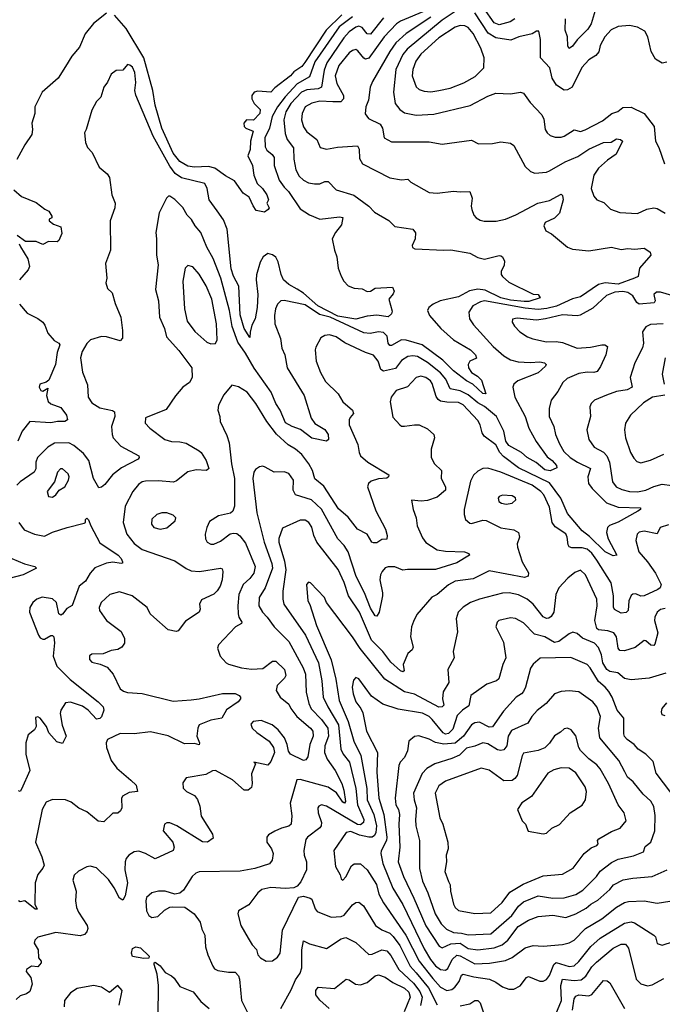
# Model space of a CAD drawing. Extents: x 1678759 to 1859541, y 384609 to 522867.
# Tile 273 of 466: x 1753793 to 1757737, y 491931 to 497969. Entities that reach past the tile are written whole.
import ezdxf

# ---------------------------------------------------------------- set-up
doc = ezdxf.new("R2010")
doc.units = 0

msp = doc.modelspace()

# ---------------------------------------------------------------- linework, layer by layer
at = {"layer": '0CON20XD'}
for points in [[(1756291.3, 498028.7), (1756130.3, 497959.7), (1756105, 497943.2), (1756028.9, 497865), (1755935, 497734), (1755915, 497728), (1755905, 497733.1), (1755868.7, 497778.7), (1755855, 497786.9), (1755835, 497781.5), (1755815, 497765.4), (1755751, 497689), (1755728.5, 497625), (1755738.4, 497578.4), (1755779.2, 497505), (1755779.1, 497485), (1755763.8, 497466.2), (1755714.8, 497464.8), (1755635, 497469.8), (1755585, 497458.1), (1755544.7, 497435), (1755527.3, 497395), (1755522, 497355), (1755535, 497311.4), (1755555, 497282.1), (1755615.5, 497235), (1755636.6, 497186.6), (1755675, 497174.5), (1755742.4, 497187.6), (1755865, 497195.6), (1755875.9, 497175.9), (1755877.3, 497117.3), (1755896, 497086), (1756065, 496998.6), (1756135, 496986.9), (1756175, 496991.2), (1756192.7, 496972.7), (1756305, 496910), (1756355, 496905.8), (1756455, 496917.8), (1756495, 496912.7), (1756555, 496915.8), (1756570.5, 496875), (1756564.3, 496825), (1756568.1, 496805), (1756580.7, 496770.7), (1756595, 496754.3), (1756619.3, 496739.3), (1756643.5, 496733.5), (1756716.6, 496733.4), (1756775, 496746.2), (1756838.2, 496771.8), (1756972, 496845), (1757045, 496860), (1757115, 496898.5), (1757125, 496892), (1757128.5, 496865), (1757105, 496783.8), (1757075, 496751.9), (1757017.5, 496725), (1757010, 496705), (1757020.8, 496675), (1757055.5, 496655.5), (1757153.8, 496575), (1757185, 496561.5), (1757285, 496551.5), (1757425, 496574.3), (1757485, 496559.2), (1757525, 496565.7), (1757565, 496561.4), (1757625, 496567.5), (1757635, 496563.1), (1757662.7, 496542.7), (1757667.1, 496525), (1757597.3, 496445), (1757588.9, 496395), (1757565, 496384.1), (1757465, 496347.4), (1757385.4, 496354.6), (1757344.9, 496345.1), (1757235, 496270), (1757185, 496258.1), (1757086.6, 496213.4), (1757027.8, 496197.8), (1756975, 496192.4), (1756895, 496200.8), (1756645, 496244.3), (1756620.3, 496239.7), (1756574.3, 496215), (1756548.9, 496175), (1756554, 496134), (1756578.5, 496098.5), (1756699.5, 495965), (1756765, 495907.5), (1756805, 495882.7), (1756851.9, 495871.9), (1756925, 495866.5), (1756985, 495871.1), (1757014.5, 495864.5), (1757024, 495855), (1757019.2, 495845), (1756975, 495802.7), (1756849.5, 495755), (1756825.5, 495735), (1756819.6, 495715), (1756831.6, 495655), (1756895.6, 495535.6), (1756918.2, 495465), (1756962.1, 495382.1), (1757028.9, 495288.9), (1757061.2, 495265), (1757087.8, 495235), (1757089.1, 495220.9), (1757047.4, 495202.6), (1757015, 495208.5), (1756963, 495253), (1756907.1, 495285), (1756873.1, 495315), (1756795, 495358.1), (1756776.4, 495385), (1756763.3, 495445), (1756718.2, 495535), (1756645, 495596.6), (1756605, 495620.2), (1756545, 495668.3), (1756495, 495694.1), (1756435, 495705.8), (1756408.3, 495765), (1756375, 495803.4), (1756295, 495866.9), (1756235, 495904.3), (1756205, 495908.4), (1756175, 495903.3), (1756135, 495879.1), (1756099.8, 495830.2), (1756024.7, 495814.7), (1756008.5, 495825), (1755993.8, 495875), (1755965, 495912.5), (1755915, 495928.9), (1755787.3, 495987.3), (1755735, 496025.4), (1755695, 496036.5), (1755665, 496031.9), (1755641.7, 496018.3), (1755609.7, 495960.3), (1755605.6, 495945), (1755611.5, 495875), (1755638.2, 495805), (1755670.3, 495750.3), (1755748.1, 495675), (1755776.4, 495626.4), (1755835, 495573.8), (1755840.8, 495555), (1755820, 495530), (1755815.8, 495515), (1755814.3, 495484.3), (1755868.9, 495365), (1755875.6, 495315), (1755884.3, 495294.3), (1755928.6, 495255), (1756058.5, 495178.5), (1756055.5, 495165), (1756045, 495158.5), (1755995, 495154.2), (1755950.2, 495139.8), (1755933.3, 495125), (1755927.3, 495105), (1755977.5, 494957.5), (1756038.7, 494845), (1756048.2, 494805), (1756045.8, 494784.2), (1756015, 494782), (1755985, 494760), (1755965, 494760), (1755954.5, 494764.5), (1755925, 494813.3), (1755865, 494844.5), (1755809.1, 494919.1), (1755749.9, 494969.9), (1755659.5, 495109.5), (1755605, 495154.4), (1755589.7, 495205), (1755568.1, 495245), (1755525, 495302.3), (1755485, 495335.4), (1755441.2, 495361.2), (1755368.3, 495428.3), (1755309.6, 495505), (1755241.2, 495615), (1755189.5, 495685), (1755135, 495718.2), (1755095, 495728), (1755045, 495668), (1755012, 495605), (1755009.2, 495575), (1755021.2, 495535), (1755022.9, 495505), (1755065, 495420), (1755077.5, 495375), (1755093.4, 495245), (1755111.6, 495155), (1755111.5, 494985), (1755100.6, 494955), (1755087, 494943), (1755013.9, 494926.1), (1754958.7, 494891.3), (1754940.6, 494855), (1754930.9, 494815), (1754932.5, 494785), (1754944.3, 494765), (1754965, 494753.5), (1754985, 494753.8), (1755025, 494771.5), (1755085, 494815.6), (1755105, 494820.6), (1755125, 494817.5), (1755143.6, 494803.6), (1755178.5, 494758.5), (1755238.4, 494615), (1755229.7, 494575), (1755205, 494541.8), (1755165.2, 494504.8), (1755137.3, 494445), (1755130.7, 494375), (1755133.1, 494325), (1755137.3, 494305), (1755156.2, 494275), (1755153.7, 494266.3), (1755116.7, 494245), (1755012, 494135), (1755006, 494115), (1755024.2, 494065), (1755060, 494025), (1755075, 494017.1), (1755155, 493993.8), (1755215, 493986.2), (1755285, 493989.5), (1755345, 494034.4), (1755365, 494035.6), (1755417.9, 493985), (1755426.4, 493946.4), (1755419, 493931), (1755372.8, 493885), (1755367.8, 493855), (1755391.5, 493815), (1755445, 493770.6), (1755456.2, 493745), (1755493.9, 493695), (1755576.9, 493625), (1755592.3, 493605), (1755593.1, 493575), (1755574.1, 493525), (1755561.8, 493448.2), (1755549.3, 493430.7), (1755535, 493425.6), (1755454.8, 493464.8), (1755443.5, 493483.5), (1755434.7, 493525), (1755417.6, 493565), (1755378.1, 493615), (1755341.5, 493645), (1755275, 493671.6), (1755225.3, 493664.7), (1755211.8, 493648.2), (1755219.1, 493625), (1755247.6, 493597.6), (1755324.4, 493545), (1755351.1, 493505), (1755356.9, 493475), (1755335, 493420), (1755315, 493398), (1755230, 493415), (1755240, 493405), (1755214.5, 493345), (1755219.5, 493285), (1755215, 493260), (1755195.8, 493244.2), (1755171.2, 493245), (1755098, 493308), (1754995, 493365.3), (1754977, 493363), (1754935, 493339.4), (1754815, 493320), (1754795, 493290), (1754796.1, 493256.1), (1754815.9, 493235.9), (1754865, 493211.2), (1754885, 493186.2), (1754897.8, 493145), (1754905.6, 493085), (1754976.7, 492975), (1754980, 492950), (1754945, 492925.6), (1754915, 492927.5), (1754757.5, 493025), (1754715, 493044.3), (1754695.8, 493044.2), (1754682, 493035), (1754674.3, 492995), (1754732.5, 492925), (1754741.2, 492895), (1754735, 492873.8), (1754625, 492821.9), (1754565, 492856.5), (1754525, 492870.6), (1754495, 492866.5), (1754461.8, 492845), (1754445.4, 492825), (1754439.5, 492805), (1754438.6, 492755), (1754455.3, 492675), (1754440.4, 492595), (1754425, 492568.8), (1754405, 492582.5), (1754372.8, 492645), (1754336.9, 492696.9), (1754265, 492767.3), (1754225, 492778.9), (1754205, 492773.6), (1754153.3, 492746.7), (1754127.6, 492722.4), (1754118.4, 492691.6), (1754139.7, 492625), (1754134.4, 492565), (1754140.6, 492525), (1754153.1, 492495), (1754206, 492415), (1754210.8, 492395), (1754205.8, 492375), (1754190.5, 492359.5), (1754165, 492351.1), (1754015, 492372.1), (1753905, 492342.5), (1753885.6, 492324.4), (1753881.9, 492305), (1753905.7, 492265), (1753908.8, 492215), (1753923.8, 492195), (1753923.8, 492185), (1753905, 492161.2), (1753865, 492164), (1753834, 492145), (1753832.3, 492132.3), (1753862, 492095)], [(1756832.3, 497975), (1756803.1, 497956.9), (1756735, 497937.4), (1756705, 497951), (1756640.8, 498040.8)], [(1757325, 498025.8), (1757299.2, 497945), (1757279.4, 497910.6), (1757214, 497846), (1757185, 497806.7), (1757165, 497792), (1757156.6, 497806.6), (1757153.9, 497865), (1757141.2, 497905), (1757142.6, 497975)], [(1755835, 497986.8), (1755754.1, 497925), (1755605, 497711.2), (1755571.7, 497618.3), (1755495, 497575.6), (1755422.8, 497497.2), (1755375.2, 497435), (1755343, 497375), (1755326.6, 497305), (1755298, 497245), (1755298.7, 497188.7), (1755309.7, 497169.7), (1755342.9, 497142.9), (1755354.6, 497125), (1755353.8, 497075), (1755385.2, 496985), (1755415, 496942.5), (1755443.4, 496915), (1755515, 496808.5), (1755572.3, 496772.3), (1755635, 496746.9), (1755755, 496760), (1755775.5, 496755.5), (1755768.6, 496711.4), (1755730.8, 496665), (1755711.2, 496625), (1755724.4, 496555), (1755740, 496515), (1755747.8, 496445), (1755765, 496396.2), (1755782.5, 496365), (1755808.1, 496338.1), (1755845, 496323.1), (1755895, 496318.6), (1755925, 496302.5), (1755945, 496304), (1755975, 496322.5), (1756080, 496330), (1756091.2, 496305), (1756085, 496287.5), (1756058.6, 496255), (1756078.3, 496181.7), (1756073.6, 496166.4), (1756055, 496147.5), (1755985, 496156.7), (1755925, 496151.8), (1755855, 496133.7), (1755745, 496151.2), (1755623, 496215), (1755535, 496291.3), (1755495, 496316.8), (1755444.6, 496345), (1755411.8, 496375), (1755397.5, 496407.5), (1755379.1, 496485), (1755363.9, 496513.9), (1755345, 496527.5), (1755315, 496535.4), (1755287.5, 496515), (1755267.8, 496482.2), (1755246.1, 496403.9), (1755244.3, 496375), (1755255.3, 496285), (1755250.3, 496205), (1755238.9, 496135), (1755218, 496095), (1755206.7, 496053.3), (1755205, 496020), (1755169.7, 496075), (1755145, 496160), (1755137.1, 496335), (1755105, 496396.2), (1755091.6, 496441.6), (1755066.7, 496685), (1755043, 496743), (1755005, 496797.5), (1754955.6, 496865), (1754943.8, 496935), (1754928.6, 496965), (1754785, 496999.3), (1754746.9, 497026.9), (1754715, 497070.3), (1754611.4, 497255), (1754506.6, 497506.6), (1754500.5, 497535), (1754506.2, 497585), (1754499.6, 497645), (1754485, 497678), (1754469.7, 497689.7), (1754455, 497693.8), (1754425, 497660), (1754385, 497658.8), (1754353.8, 497635), (1754332.7, 497587.3), (1754310, 497555), (1754290, 497495), (1754265, 497467.5), (1754236, 497415), (1754201.2, 497295), (1754190, 497275), (1754195.8, 497215.8), (1754210, 497185), (1754237.5, 497155), (1754281.2, 497065), (1754330, 497025), (1754345, 497002.5), (1754358, 496895), (1754378, 496845), (1754376, 496815), (1754348, 496735), (1754350.5, 496555), (1754319.2, 496475), (1754326.7, 496385), (1754321.9, 496355), (1754331.5, 496321.5), (1754360, 496295), (1754377.9, 496227.9), (1754414.4, 496145), (1754424.1, 496064.1), (1754423.8, 496016.2), (1754409.2, 496000.8), (1754325, 496025.4), (1754295, 496026.1), (1754226.7, 496005), (1754205, 495982.9), (1754176.7, 495935), (1754166.4, 495895), (1754177.9, 495807.9), (1754209.5, 495730.5), (1754212.9, 495655), (1754235, 495619.1), (1754285, 495588.5), (1754362.8, 495572.8), (1754375.7, 495565), (1754376.5, 495536.5), (1754356.9, 495475), (1754359.6, 495425), (1754367.5, 495405), (1754412.9, 495352.9), (1754524.2, 495295), (1754526.9, 495285), (1754520.8, 495275), (1754418.1, 495221.9), (1754362.4, 495177.6), (1754315, 495118.8), (1754295, 495102.5), (1754278.3, 495098.3), (1754246.4, 495155), (1754217.8, 495265), (1754185, 495309.3), (1754125, 495357.6), (1754095, 495373.4), (1754006.9, 495373.1), (1753965, 495347.8), (1753901.5, 495285), (1753891.5, 495255), (1753891.3, 495215), (1753882.7, 495195), (1753796.5, 495135), (1753774.8, 495115.2)], [(1754325, 498008.9), (1754245, 497945.6), (1754195, 497882.9), (1754159.2, 497800.8), (1754113.5, 497745), (1754075, 497681.4), (1754029.5, 497610.5), (1753930, 497525), (1753886.7, 497435), (1753886.2, 497395), (1753868, 497335), (1753872, 497295), (1753868, 497265), (1753825, 497202.5), (1753775, 497112.5)], [(1756025, 497980.3), (1755945, 497880), (1755925, 497882.7), (1755895, 497921.2), (1755875, 497929.3), (1755855, 497923.9), (1755815, 497894.3), (1755781.6, 497858.4), (1755677.9, 497705), (1755660.6, 497659.4), (1755645.3, 497555), (1755623.6, 497546.4), (1755555, 497538.9), (1755522.9, 497525), (1755457.8, 497455), (1755426.3, 497405), (1755414.4, 497355), (1755422.4, 497272.4), (1755434.5, 497235), (1755473.2, 497183.2), (1755474.6, 497115), (1755488, 497048), (1755509, 497009), (1755534.3, 496984.3), (1755565, 496969.2), (1755601.8, 496961.8), (1755635, 496963.6), (1755665, 496976.4), (1755685, 496977.5), (1755735.8, 496925.8), (1755844.2, 496894.2), (1755935, 496826.2), (1755969.6, 496789.6), (1756057.7, 496737.7), (1756095, 496701.9), (1756205, 496684), (1756222.5, 496662.5), (1756220.6, 496625), (1756201.4, 496585), (1756203.1, 496573.1), (1756217.5, 496565), (1756395, 496555.5), (1756438.3, 496558.3), (1756555, 496537.5), (1756605, 496511.1), (1756645, 496500.9), (1756735, 496524.2), (1756745, 496522), (1756755.8, 496515), (1756767.9, 496487.9), (1756765.4, 496464.6), (1756746.9, 496425), (1756747.6, 496407.6), (1756755.7, 496395), (1756795, 496360), (1756945, 496285.8), (1756975, 496283.3), (1756986.4, 496263.6), (1756918.3, 496241.8), (1756888.2, 496241.8), (1756805, 496249.7), (1756745, 496264.1), (1756650.3, 496310.3), (1756605, 496316.3), (1756554.1, 496305.9), (1756485, 496269.6), (1756374.2, 496245), (1756330, 496225), (1756304.3, 496205), (1756295.8, 496185), (1756308.1, 496155), (1756377.3, 496075), (1756455, 496005.7), (1756560, 495945), (1756590.6, 495915), (1756595.6, 495894.4), (1756555, 495874.2), (1756545.5, 495855), (1756546.9, 495835), (1756565, 495805.4), (1756603.2, 495783.2), (1756627.7, 495757.7), (1756654, 495675), (1756635, 495676.7), (1756573.4, 495733.4), (1756535.2, 495755.2), (1756455, 495816.6), (1756390.5, 495880.5), (1756262.5, 495975), (1756165, 496003.6), (1756135, 496007), (1756075, 495970.7), (1756065, 495970.4), (1756054.7, 495985), (1756048.2, 496028.2), (1756025, 496050.8), (1755995, 496054.1), (1755944.7, 496045.3), (1755905, 496048.9), (1755698.3, 496145), (1755632.4, 496162.4), (1755545, 496220.6), (1755415, 496248.2), (1755394.5, 496245.5), (1755375.4, 496224.6), (1755363.5, 496196.5), (1755356.4, 496155), (1755358.5, 496105), (1755393.3, 496015), (1755401.5, 495955), (1755419.3, 495915), (1755435.3, 495835), (1755538.2, 495665), (1755581.1, 495525), (1755605, 495492.9), (1755665.2, 495455.2), (1755685.5, 495425), (1755688.8, 495395), (1755676.2, 495383.8), (1755585, 495402.5), (1755515.5, 495455.5), (1755465, 495473.7), (1755425, 495496.8), (1755390.6, 495575), (1755364, 495615), (1755336.9, 495685), (1755231.4, 495831.4), (1755179.1, 495925), (1755130.8, 495990.8), (1755097.2, 496087.2), (1755080.8, 496185), (1755028.1, 496385), (1754980.3, 496505), (1754940.4, 496575), (1754904.6, 496665), (1754870, 496705), (1754848, 496745), (1754821.3, 496771.3), (1754795, 496817.5), (1754745, 496866), (1754715, 496886.7), (1754706.4, 496886.4), (1754694, 496875), (1754649.4, 496785), (1754627.8, 496665), (1754633.1, 496625), (1754631.9, 496525), (1754642.2, 496465), (1754626.2, 496315), (1754644.3, 496245), (1754650, 496145), (1754681.3, 496075), (1754694.5, 496025), (1754769.8, 495939.8), (1754850, 495835), (1754850.8, 495775), (1754834.2, 495745), (1754794, 495715), (1754748.3, 495661.7), (1754692.1, 495577.9), (1754565, 495526.7), (1754563.8, 495495), (1754591.2, 495465), (1754683.8, 495395), (1754725, 495381.5), (1754775, 495381.1), (1754815, 495371.8), (1754894.6, 495324.6), (1754907.1, 495315), (1754937.8, 495265), (1754952.7, 495217.3), (1754940, 495205), (1754875, 495209.6), (1754825, 495196.8), (1754755, 495142.2), (1754736, 495134), (1754645, 495142.1), (1754565, 495139.6), (1754545, 495134.5), (1754521.9, 495118.1), (1754486.5, 495075), (1754440, 494985), (1754428.4, 494885), (1754450.4, 494815), (1754495, 494756.5), (1754545, 494720.8), (1754745, 494650), (1754815, 494603.3), (1754845, 494590), (1754895.5, 494584.5), (1755025, 494605.7), (1755035, 494601.2), (1755040, 494585), (1755035.5, 494535), (1755022.7, 494495), (1755005, 494465.6), (1754985, 494446.9), (1754909.1, 494410.9), (1754896, 494385), (1754900, 494355), (1754894, 494335), (1754809.7, 494280.3), (1754765, 494222), (1754753.8, 494216.2), (1754705, 494227.1), (1754615.5, 494305.5), (1754594.3, 494325), (1754575.8, 494365), (1754482.5, 494435), (1754405, 494459.5), (1754345.4, 494444.6), (1754293.6, 494395), (1754281.5, 494365), (1754283.2, 494345), (1754326.5, 494285), (1754415, 494218), (1754435.8, 494175), (1754435.8, 494145), (1754419.8, 494120.2), (1754395, 494107.1), (1754355, 494100), (1754305, 494080), (1754235, 494078.8), (1754222.3, 494067.7), (1754222, 494045), (1754235, 494030), (1754287.3, 494017.3), (1754329.4, 493999.4), (1754366, 493955), (1754410, 493865), (1754430.3, 493850.3), (1754455, 493843.3), (1754545, 493837.1), (1754735, 493790.5), (1754845, 493798.2), (1754895, 493804), (1755037.2, 493837.2), (1755115, 493836.7), (1755140, 493825), (1755147.5, 493815), (1755148, 493805), (1755134, 493785), (1755062.9, 493737.1), (1755033.6, 493686.4), (1754965, 493673.3), (1754895, 493644.4), (1754885.4, 493625), (1754879.4, 493575), (1754896.9, 493535), (1754895, 493521.2), (1754865, 493531.1), (1754805, 493527.8), (1754705, 493577.1), (1754595, 493601.6), (1754495, 493589), (1754408.5, 493591.5), (1754331.9, 493555), (1754324, 493535), (1754325, 493506.7), (1754355, 493425.7), (1754389.3, 493379.3), (1754474.7, 493304.7), (1754506.7, 493275), (1754516.7, 493235), (1754465, 493229.5), (1754423.3, 493206.7), (1754417.3, 493192.7), (1754420, 493135), (1754412.3, 493117.7), (1754395, 493103.8), (1754365, 493103.3), (1754309.7, 493050.3), (1754275, 493054.2), (1754205, 493110.6), (1754155, 493134.5), (1754109.8, 493169.8), (1754075, 493184.4), (1753995, 493186.5), (1753955, 493170), (1753930.3, 493125), (1753888.9, 492925), (1753929.5, 492835), (1753942.9, 492785), (1753935.8, 492765), (1753905, 492726), (1753887.9, 492675), (1753885.6, 492545.6), (1753900, 492515), (1753887.5, 492515), (1753825, 492566.2), (1753795, 492560), (1753785, 492566.2)], [(1755769.7, 498000.3), (1755674.2, 497905.8), (1755542.9, 497707.1), (1755525, 497682.8), (1755475, 497648.9), (1755454.7, 497625), (1755358.1, 497551.9), (1755335, 497525.7), (1755255, 497530.6), (1755232.5, 497525), (1755217.5, 497505), (1755218.1, 497485), (1755232.2, 497455), (1755268.2, 497418.2), (1755266.2, 497395), (1755227, 497353), (1755185, 497356.2), (1755168, 497335), (1755171.2, 497315), (1755181.2, 497305), (1755225.7, 497285.7), (1755208.8, 497225), (1755206.7, 497173.3), (1755192.2, 497135), (1755221.9, 497075), (1755230, 497015), (1755250.8, 496965), (1755282, 496935), (1755310, 496895), (1755320, 496865), (1755310, 496845), (1755323.3, 496815), (1755317.5, 496805), (1755295, 496790), (1755245, 496800), (1755225, 496827.5), (1755200.3, 496880.3), (1755165, 496906), (1755111.8, 496981.8), (1755055, 497011.2), (1754989.8, 497059.8), (1754950.7, 497069.3), (1754865, 497064.7), (1754825, 497072), (1754775, 497099.3), (1754735, 497150.9), (1754664.5, 497305), (1754623.8, 497445), (1754609.5, 497535), (1754554.5, 497735), (1754445.6, 497915), (1754375, 497997.6)], [(1756316.1, 497985), (1756164.3, 497885.7), (1756102.1, 497827.9), (1756063.4, 497775), (1755958.9, 497591.1), (1755942.7, 497555), (1755933.8, 497475), (1755917.9, 497435), (1755912.7, 497392.7), (1755934.4, 497364.4), (1756005, 497329.5), (1756018.5, 497305), (1756030, 497245), (1756075, 497219.4), (1756305, 497219.5), (1756385, 497205.6), (1756565, 497230), (1756607.5, 497207.5), (1756695, 497210.8), (1756745, 497220), (1756805, 497211.4), (1756825, 497198), (1756895, 497070), (1756927.9, 497037.9), (1756955, 497028.1), (1757025, 497034.6), (1757045, 497041.8), (1757141.3, 497098.7), (1757219, 497131), (1757284.8, 497175.2)], [(1756465, 498018.9), (1756385, 497966.4), (1756171, 497789), (1756143.9, 497755), (1756101.4, 497665), (1756086.7, 497525), (1756097.7, 497455), (1756125, 497418.9), (1756155, 497397.9), (1756225, 497384.1), (1756335, 497390.9), (1756556.6, 497443.4), (1756665, 497500.5), (1756715, 497519.4), (1756805, 497514.3), (1756865.8, 497525.8), (1756885, 497518.8), (1756925, 497461.2), (1756997.5, 497385), (1757008.7, 497358.7), (1757018.1, 497295), (1757029.2, 497275), (1757048.9, 497258.9), (1757079.3, 497249.3), (1757115, 497248.9), (1757135, 497255.5), (1757195, 497294.4), (1757235, 497284.5), (1757264, 497294), (1757370.2, 497349.8), (1757426.5, 497393.5), (1757463, 497407), (1757495, 497430), (1757545, 497432.1), (1757624.4, 497395), (1757686.2, 497315), (1757695.4, 497225.4), (1757715, 497186), (1757749.6, 497085)], [(1757765, 497708.6), (1757735, 497703.5), (1757695, 497726.7), (1757667.7, 497775), (1757647.5, 497865), (1757628.3, 497898.3), (1757585, 497923.1), (1757535.9, 497934.1), (1757465, 497928.6), (1757423.3, 497906.7), (1757383.5, 497865), (1757355, 497811.2), (1757347.2, 497772.8), (1757329.5, 497750.5), (1757285, 497723.1), (1757243, 497677), (1757183.7, 497556.3), (1757155, 497538.8), (1757135, 497536.4), (1757087.1, 497567.1), (1757061.2, 497611.2), (1757045.6, 497675), (1756988.6, 497735), (1756988.9, 497848.9), (1756978.6, 497898.6), (1756965, 497900), (1756937.1, 497882.9), (1756856, 497865), (1756806.5, 497843.5), (1756715, 497857.6), (1756667.2, 497887.2), (1756585, 498011.1)], [(1756315, 497527.3), (1756365, 497534.6), (1756435, 497550), (1756518.7, 497581.3), (1756588.5, 497621.5), (1756641.1, 497675), (1756643.1, 497735), (1756622.2, 497795), (1756576.8, 497885), (1756545, 497921.1), (1756525, 497932.8), (1756495, 497933.7), (1756465, 497923.2), (1756365, 497858.6), (1756255, 497757.6), (1756224.2, 497715), (1756206.3, 497665), (1756202.1, 497625), (1756225, 497557.1), (1756245, 497541.5), (1756275, 497530.5), (1756315, 497527.3)], [(1757284.8, 497175.2), (1757375, 497215.4), (1757422.5, 497217.5), (1757455, 497239.2), (1757480, 497235), (1757492.5, 497225), (1757453.1, 497145), (1757401.1, 497108.9), (1757345, 497057.9), (1757315.4, 497015), (1757299.5, 496935), (1757316.6, 496886.6), (1757333.8, 496865), (1757378, 496848), (1757417.9, 496807.9), (1757475, 496787.5), (1757585, 496781.1), (1757642, 496808), (1757685.5, 496815.5), (1757705, 496811.9), (1757755, 496783.2)], [(1753756.7, 496925), (1753804.4, 496884.4), (1753895, 496848.8), (1753946.4, 496806.4), (1753972.5, 496795), (1753990, 496765), (1753990, 496755), (1753973, 496747), (1753973.3, 496735), (1754000, 496715), (1754045, 496700), (1754051.7, 496658.3), (1754032.5, 496615), (1754023, 496607), (1753970.7, 496609.3), (1753935, 496590), (1753895, 496610), (1753828.3, 496608.3), (1753777.5, 496645)], [(1753790, 496595), (1753797, 496577), (1753843.6, 496503.6), (1753853.3, 496455), (1753844.1, 496435.9), (1753791.2, 496375)], [(1754965, 495981.8), (1754995, 495984.2), (1755005.4, 496005), (1755001, 496105), (1754972, 496255), (1754938.2, 496338.2), (1754895, 496409.4), (1754855, 496452.9), (1754825, 496462.9), (1754808.1, 496445), (1754794.7, 496365), (1754805.3, 496195.3), (1754820.2, 496120.2), (1754867.1, 496057.1), (1754941.9, 495991.9), (1754965, 495981.8)], [(1757795, 496278.4), (1757725, 496298.6), (1757701.4, 496298.6), (1757683.5, 496285), (1757692.1, 496245), (1757686.5, 496233.5), (1757595, 496225.4), (1757580.4, 496235), (1757556.2, 496275), (1757525, 496297.2), (1757495, 496302.6), (1757445, 496297.6), (1757395, 496278), (1757309.9, 496200.1), (1757232.7, 496157.3), (1757215, 496152.7), (1757125, 496160), (1757019.2, 496135), (1756965, 496126.9), (1756845, 496139.4), (1756818, 496132), (1756815.8, 496115), (1756829.7, 496089.7), (1756862, 496055), (1756908.8, 496025), (1756941.4, 496011.4), (1757025, 495993.8), (1757085.3, 495995.3), (1757125, 495989.1), (1757215, 495953.9), (1757295, 495960.4), (1757365.4, 495975.4), (1757384.5, 495974.5), (1757400.8, 495965), (1757389.6, 495915), (1757358.1, 495841.9), (1757337.2, 495812.8), (1757315.3, 495804.7), (1757275, 495807.2), (1757225, 495798.9), (1757151.9, 495768.1), (1757126.2, 495743.8), (1757095, 495689.2), (1757053.7, 495636.3), (1757042.2, 495585), (1757041.5, 495535), (1757071.5, 495475), (1757080.5, 495425), (1757105, 495368), (1757131.2, 495321.2), (1757171.8, 495285), (1757216, 495256), (1757295, 495217.1), (1757280.4, 495165), (1757284.1, 495125), (1757305.3, 495095), (1757395, 495006.5), (1757465, 494980.2), (1757603.3, 494975), (1757602, 494965), (1757586, 494955), (1757465, 494886.9), (1757412.5, 494867.5), (1757400, 494855), (1757394.5, 494825), (1757404.7, 494784.7), (1757456.7, 494685), (1757435, 494682.2), (1757385, 494706.5), (1757290, 494800), (1757245, 494833.8), (1757155, 494941.8), (1757114.1, 495035), (1757045, 495129), (1756855, 495220), (1756761, 495291), (1756740.2, 495315), (1756715, 495361.8), (1756643.2, 495415), (1756630.7, 495435), (1756619.3, 495485), (1756605, 495511.1), (1756515, 495607.1), (1756485, 495620.7), (1756415, 495623.8), (1756375, 495630.8), (1756360.2, 495640.2), (1756348.1, 495658.1), (1756325, 495737.8), (1756313.1, 495755), (1756285, 495775.8), (1756255, 495783.2), (1756225.8, 495775), (1756173.1, 495716.9), (1756104, 495695), (1756072.5, 495655), (1756066.7, 495625), (1756082.6, 495532.6), (1756125, 495484.3), (1756136.6, 495476.6), (1756154.4, 495475.6), (1756215, 495485.7), (1756245, 495484.2), (1756295, 495460), (1756334.3, 495425), (1756337.8, 495405), (1756318.9, 495335), (1756317.1, 495285), (1756337.5, 495245), (1756381.9, 495205), (1756379.5, 495155), (1756405.5, 495105), (1756405, 495084.2), (1756355, 495040.5), (1756295, 495021.4), (1756256.1, 495016.1), (1756198.3, 495021.7), (1756208, 494965), (1756225.8, 494915), (1756232.2, 494865), (1756265, 494790.8), (1756285, 494762.5), (1756355, 494718.2), (1756405, 494709.4), (1756522.5, 494705), (1756550, 494695), (1756553.8, 494685), (1756475, 494638), (1756345, 494598.2), (1756173.2, 494596.8), (1756143.7, 494593.7), (1756095, 494613.3), (1756055, 494614.5), (1756035, 494607.1), (1756017.5, 494585), (1756006.4, 494565), (1756004, 494534), (1756020, 494455), (1756018.7, 494435), (1755998.2, 494335), (1755985, 494311.2), (1755975, 494312.5), (1755945, 494360.5), (1755908, 494455), (1755856.9, 494555), (1755808.3, 494705), (1755784.1, 494745), (1755745.4, 494785), (1755645, 494967.3), (1755584.3, 495024.3), (1755486.2, 495056.2), (1755470.4, 495085), (1755473.3, 495145), (1755445, 495185.7), (1755415, 495196.7), (1755355, 495194.4), (1755300, 495225), (1755285, 495230.8), (1755265, 495228), (1755240, 495210), (1755229.2, 495195), (1755223.8, 495155), (1755248.4, 494945), (1755294, 494765), (1755340.9, 494635), (1755344.7, 494605), (1755300, 494485), (1755261.8, 494425), (1755260.4, 494375), (1755282.1, 494335), (1755311.8, 494305), (1755355.2, 494245.2), (1755444, 494155), (1755532.8, 493995), (1755547.1, 493955), (1755550.8, 493845), (1755567.9, 493775), (1755582.2, 493742.2), (1755645, 493676.5), (1755684.3, 493624.3), (1755688.9, 493575), (1755665.7, 493515), (1755663.7, 493475), (1755680.8, 493435), (1755729.7, 493365), (1755769.5, 493285), (1755782.4, 493245), (1755791.8, 493175), (1755785.4, 493164.6), (1755775, 493171.2), (1755737, 493227), (1755685, 493262.1), (1755515, 493308.9), (1755492.9, 493307.1), (1755453.2, 493165), (1755464, 493086), (1755457.9, 493035), (1755445, 493022.3), (1755399.3, 493010.7), (1755358, 492992), (1755319.7, 492970.3), (1755309.2, 492955), (1755308.6, 492925), (1755338.9, 492885), (1755348.9, 492855), (1755343.3, 492815), (1755325, 492791.8), (1755235, 492764.6), (1755145, 492746.8), (1754895, 492742.5), (1754874.4, 492735), (1754850.5, 492715), (1754798.3, 492631.7), (1754775, 492611.4), (1754745, 492605.7), (1754685, 492624.4), (1754645, 492624.4), (1754604.6, 492615.4), (1754570.5, 492585), (1754566.4, 492565), (1754571.6, 492505), (1754585.3, 492475.3), (1754603.3, 492463.3), (1754640.4, 492469.6), (1754681.1, 492508.9), (1754713.6, 492526.4), (1754731.3, 492528.7), (1754805.7, 492525.7), (1754864, 492485), (1754900, 492435), (1754911.2, 492391.2), (1754930, 492355), (1754933.4, 492283.4), (1754947.1, 492235), (1754978, 492165), (1754988.8, 492148.8), (1755008.3, 492138.3), (1755075, 492126.9), (1755115, 492127.8), (1755135.3, 492105.3), (1755141.8, 492085), (1755153.5, 491955), (1755189.2, 491885)], [(1753791.4, 496225), (1753839.6, 496169.6), (1753905, 496137.1), (1753934.2, 496115), (1753948.1, 496095), (1753965, 496046.2), (1754005, 496002), (1754033.3, 495985), (1754038.8, 495975), (1754022.4, 495927.6), (1754012.2, 495855), (1753971.2, 495758.8), (1753955, 495746.7), (1753916.7, 495735), (1753912, 495715), (1753922.5, 495695), (1753935, 495691.2), (1753965, 495710), (1753958.1, 495665), (1753968.3, 495628.3), (1753985, 495612.9), (1754045, 495590.8), (1754079.2, 495545), (1754086.2, 495515), (1754070, 495505), (1754025, 495505.7), (1753985, 495496.1), (1753855, 495505.9), (1753808.9, 495445), (1753782, 495385)], [(1757741.2, 496105), (1757665, 496100), (1757634.7, 496085.3), (1757614.5, 496055), (1757620.9, 495985), (1757615, 495956.7), (1757567.1, 495865), (1757539.6, 495775), (1757551.4, 495715), (1757521.2, 495698.8), (1757455, 495689.2), (1757394.2, 495665.7), (1757321.2, 495635), (1757299.2, 495615), (1757291.9, 495595), (1757295.6, 495535), (1757273.3, 495455), (1757284.6, 495395), (1757317.9, 495347.9), (1757375, 495317.1), (1757395.4, 495295), (1757413.3, 495255), (1757430.5, 495135), (1757452.9, 495105), (1757487.9, 495087.9), (1757535, 495076.7), (1757585, 495074.6), (1757635, 495083.3), (1757685, 495106.8), (1757735, 495120), (1757795, 495112.7)], [(1757754.6, 495895), (1757735.3, 495795), (1757747.5, 495735)], [(1757752.6, 495667.4), (1757675.8, 495655), (1757621, 495619), (1757542.2, 495545), (1757511.5, 495495), (1757503.8, 495455), (1757510.9, 495405), (1757542.1, 495315), (1757560.9, 495280.9), (1757579.2, 495259.2), (1757605, 495250.9), (1757665, 495268.5), (1757745, 495303.8)], [(1753995, 495041.4), (1754015.6, 495055), (1754035.8, 495084.2), (1754070.8, 495105), (1754093.3, 495145), (1754095.5, 495165), (1754089.4, 495185), (1754055, 495215.7), (1754043.8, 495215), (1754025, 495194.2), (1754007.1, 495135), (1753960.8, 495075), (1753968.8, 495045), (1753995, 495041.4)], [(1757775, 494872.2), (1757722.5, 494855), (1757705, 494815.7), (1757625, 494832.3), (1757595, 494826.5), (1757583.1, 494815), (1757573.5, 494775), (1757592.8, 494705), (1757645.2, 494645.2), (1757694.5, 494575), (1757730.5, 494505), (1757724, 494486), (1757709.4, 494475), (1757625, 494435.6), (1757604.3, 494434.3), (1757575, 494448.1), (1757555, 494445.5), (1757545, 494437.5), (1757531.2, 494405), (1757527.8, 494345), (1757515, 494332.7), (1757485, 494328.9), (1757442.5, 494352.5), (1757436.5, 494366.5), (1757437.8, 494435), (1757422.2, 494515), (1757335.7, 494655), (1757305, 494697.6), (1757275, 494722.5), (1757245, 494729.7), (1757180.5, 494730.5), (1757165, 494736.5), (1757158, 494748), (1757153.2, 494795), (1757145.2, 494815.2), (1757080, 494860), (1757060.9, 494885), (1757045, 494980), (1757008.6, 495055), (1756991.3, 495075), (1756937.5, 495115), (1756745, 495194.7), (1756665, 495219.5), (1756635, 495217.1), (1756605, 495201.4), (1756577.8, 495175), (1756560.2, 495139.8), (1756521.1, 494965), (1756520, 494935), (1756528.8, 494905), (1756555, 494882), (1756565, 494880), (1756635, 494900), (1756655, 494898.5), (1756745, 494852.5), (1756825, 494840), (1756853.8, 494825), (1756860.8, 494795), (1756846, 494755), (1756847.5, 494735), (1756877.1, 494645), (1756915, 494576.7), (1756914.2, 494555.8), (1756891.4, 494548.6), (1756675, 494589.2), (1756575, 494539.6), (1756465, 494526.1), (1756425, 494503.8), (1756355, 494444.4), (1756321.3, 494428.7), (1756229.5, 494320.5), (1756209.5, 494279.5), (1756197.8, 494245), (1756191.5, 494185), (1756208.5, 494121.5), (1756200.8, 494105), (1756175, 494082.5), (1756146.4, 494015), (1756152.5, 493975), (1756145, 493970), (1756130.8, 493975), (1756070, 494030), (1756022.4, 494095), (1755951, 494165), (1755878.9, 494335), (1755810.2, 494435), (1755785, 494518.1), (1755746.8, 494596.8), (1755616.1, 494765), (1755598.2, 494805), (1755585, 494857.5), (1755567.1, 494885), (1755545, 494900.4), (1755515, 494900.9), (1755405, 494850), (1755382.3, 494787.7), (1755382.8, 494765), (1755417.7, 494647.7), (1755425.7, 494595), (1755408.2, 494465), (1755407.7, 494415), (1755414.6, 494385), (1755546.2, 494195), (1755626.6, 494025), (1755646.6, 493915), (1755656.2, 493815), (1755683.3, 493755), (1755750.3, 493645), (1755763.2, 493495), (1755777.2, 493465), (1755817.4, 493415), (1755855.8, 493255), (1755866.4, 493155), (1755904, 493065), (1755903.3, 493045), (1755885, 493030.8), (1755865, 493033.1), (1755675, 493146.2), (1755645, 493154.4), (1755629.2, 493145), (1755623.1, 493135), (1755624.5, 493105.5), (1755645.3, 493045.3), (1755643.1, 493025), (1755635, 493012.9), (1755558.5, 492955), (1755549.2, 492940.8), (1755536.5, 492875), (1755539.6, 492845), (1755553.8, 492805), (1755553.6, 492755), (1755517.3, 492682.7), (1755495, 492656), (1755474.3, 492645.7), (1755425, 492640.5), (1755335, 492647.5), (1755278.8, 492635), (1755254.2, 492615), (1755198.6, 492541.4), (1755136, 492505), (1755132.5, 492485), (1755149.5, 492415), (1755195, 492335.7), (1755219.4, 492295), (1755246, 492266), (1755255, 492233.8), (1755270, 492215), (1755305, 492195.7), (1755345, 492198), (1755375, 492220), (1755391.5, 492245), (1755405.4, 492385), (1755503.1, 492586.9), (1755535, 492594.2), (1755575, 492582), (1755586, 492575), (1755605.4, 492515.4), (1755619.1, 492499.1), (1755705, 492466.1), (1755765, 492470), (1755785, 492477.2), (1755835, 492540), (1755855, 492554.6), (1755875, 492556.5), (1755903.8, 492533.8), (1755975.5, 492415), (1756015, 492387.1), (1756065, 492366.4), (1756085.7, 492345.7), (1756125, 492290.7), (1756189.3, 492165), (1756225, 492122.9)], [(1756777.8, 494997.8), (1756815, 495003.6), (1756837.5, 495025), (1756835, 495036), (1756815, 495049.4), (1756755, 495054.3), (1756735, 495045.6), (1756728.9, 495035), (1756733.1, 495015), (1756750, 495005), (1756777.8, 494997.8)], [(1754655, 494845.4), (1754695, 494853.8), (1754747.5, 494895), (1754750.8, 494915), (1754735, 494931.4), (1754695.6, 494944.4), (1754664.5, 494945.5), (1754634.6, 494935.4), (1754603, 494907), (1754601.5, 494875), (1754615.4, 494855.4), (1754655, 494845.4)], [(1753788.1, 494885), (1753819.7, 494839.7), (1753883.3, 494815), (1753945, 494801.6), (1753995, 494825.4), (1754085, 494855.7), (1754189.2, 494880.8), (1754196.7, 494885), (1754197.5, 494905), (1754205, 494912.5), (1754215, 494902.5), (1754228.6, 494865), (1754285, 494760.6), (1754396.4, 494685), (1754415.6, 494665), (1754424, 494645), (1754423.3, 494636.7), (1754415.6, 494634.4), (1754365, 494641.8), (1754325, 494636.7), (1754255, 494606.7), (1754225, 494575.8), (1754196.9, 494525), (1754158.1, 494495), (1754114, 494376), (1754082.1, 494357.9), (1754055, 494323.8), (1754045, 494317.5), (1754033.3, 494325), (1754018.6, 494395), (1753995, 494418.1), (1753931.7, 494428.3), (1753898.8, 494415), (1753874.5, 494395.5), (1753856, 494365), (1753854, 494335), (1753908.8, 494195), (1753918.3, 494178.3), (1753935, 494170), (1753945, 494170), (1753985, 494193.3), (1753995, 494193.3), (1754003.3, 494185), (1754006.9, 494146.9), (1753999.1, 494065), (1754021.5, 494005), (1754103.6, 493923.6), (1754275, 493786.2), (1754304.4, 493755), (1754309.4, 493735), (1754295, 493694.3), (1754285, 493684.4), (1754265, 493680), (1754213.1, 493735), (1754179.3, 493759.3), (1754105, 493784.7), (1754075, 493778.8), (1754044.8, 493735.2), (1754041.2, 493715), (1754052.9, 493642.9), (1754077.5, 493575), (1754055, 493530), (1754021.5, 493541.5)], [(1753744, 494664), (1753821.9, 494631.9), (1753886.7, 494615), (1753896.7, 494605), (1753814.7, 494565.3), (1753633.1, 494516.9)], [(1757755, 494358), (1757725, 494351.5), (1757704.8, 494335.2), (1757690.7, 494305), (1757689.6, 494285), (1757709.3, 494209.3), (1757691.2, 494138.8), (1757685, 494131.4), (1757665.8, 494134.2), (1757635, 494160.8), (1757625, 494161.4), (1757570.2, 494119.8), (1757505, 494099), (1757475, 494101.5), (1757464.7, 494115), (1757454.7, 494184.7), (1757438.3, 494208.2), (1757402, 494222), (1757345, 494228.2), (1757335, 494235.6), (1757323.4, 494285), (1757337.6, 494375), (1757334, 494415), (1757265, 494564.2), (1757235, 494592.5), (1757200.6, 494579.4), (1757155.8, 494545), (1757101.5, 494485), (1757083.8, 494445), (1757070, 494335), (1757055, 494309.4), (1757040.9, 494299.1), (1757025, 494297.5), (1757005, 494306.5), (1756945, 494385.4), (1756906.7, 494415), (1756855, 494441.6), (1756796.2, 494453.8), (1756755, 494452.3), (1756615, 494414.6), (1756559.2, 494395), (1756513.4, 494366.6), (1756484.5, 494335), (1756471.5, 494295), (1756478.9, 494215), (1756452.5, 494095), (1756460, 494055), (1756420.6, 493985), (1756427.1, 493905), (1756391.9, 493848.1), (1756388.4, 493805), (1756395.4, 493765), (1756385.3, 493754.7), (1756365, 493752.6), (1756215, 493832.5), (1756155, 493847.1), (1756034.1, 493924.1), (1755882.3, 494112.3), (1755836.2, 494185), (1755676, 494395), (1755663.3, 494425), (1755577.5, 494515), (1755565, 494520), (1755553.8, 494505), (1755560.8, 494405), (1755573.2, 494383.2), (1755613.7, 494255), (1755703.6, 494043.6), (1755734, 493925), (1755752.6, 493795), (1755809.6, 493665), (1755843.9, 493543.9), (1755887.4, 493457.4), (1755922.8, 493255), (1755924.5, 493185), (1755965.2, 493095), (1755982.4, 493025), (1755979.2, 492985), (1755970, 492965), (1755955, 492955.2), (1755935, 492954.8), (1755878.3, 492968.3), (1755825, 492990), (1755796.3, 492983.7), (1755720.9, 492875), (1755730.8, 492775), (1755760, 492725), (1755765, 492700), (1755775, 492692.5), (1755795, 492712.5), (1755829.2, 492780.8), (1755845, 492792.5), (1755885, 492791.8), (1755926, 492755), (1755981.9, 492665), (1755997, 492607), (1756025, 492552.5), (1756162.9, 492355), (1756244.9, 492194.9), (1756329.1, 492089.1), (1756375, 492035.3), (1756415, 492016.4), (1756445, 492021.8), (1756464.1, 492035.9), (1756489.3, 492070.7), (1756505, 492108.5), (1756515, 492116.4), (1756579.4, 492099.4), (1756675.6, 492085.6), (1756715, 492066.9), (1756755, 492037.8), (1756795, 492024.4), (1756825, 492024.4), (1756865, 492044.4), (1756903.6, 492095), (1756915, 492101.8), (1756985, 492071.9), (1757005, 492073.3), (1757025, 492083.5), (1757045, 492106.9), (1757070.8, 492175), (1757085, 492186.8), (1757165, 492162), (1757195, 492166.9), (1757225, 492192.3), (1757298.9, 492285), (1757354.5, 492335.5), (1757505, 492428.1), (1757545, 492435.9), (1757565, 492431.2), (1757684.7, 492354.7), (1757694, 492344), (1757704.6, 492304.6), (1757735, 492293.5), (1757805, 492315.4)], [(1757758.5, 493961.5), (1757655, 493930), (1757545, 493921.2), (1757505, 493929.2), (1757463.5, 493963.5), (1757415, 493972.1), (1757395.2, 493985), (1757370.6, 494025), (1757362.6, 494075), (1757345, 494120), (1757319.4, 494145), (1757295, 494155.2), (1757247.2, 494177.2), (1757215, 494205.6), (1757187.9, 494212.1), (1757165, 494203.3), (1757101.2, 494155), (1757075, 494149.5), (1757015, 494183.7), (1756951.3, 494201.3), (1756885, 494269.5), (1756835, 494297.3), (1756805, 494301.1), (1756733.3, 494285), (1756722.5, 494275), (1756714.3, 494245), (1756762, 494152), (1756776.9, 494055), (1756758.5, 494015), (1756733.3, 493926.7), (1756720, 493915), (1756660, 493895), (1756560.9, 493825), (1756549, 493761), (1756510.4, 493735), (1756478.3, 493701.7), (1756451.4, 493618.6), (1756425, 493592.2), (1756405, 493588.3), (1756391.2, 493595), (1756325, 493676.8), (1756305, 493696.3), (1756265, 493715.7), (1756115, 493740.7), (1756021.3, 493771.3), (1755951.3, 493821.3), (1755875, 493926.9), (1755855, 493935.7), (1755841.7, 493918.3), (1755834, 493876), (1755838.8, 493835), (1755856.7, 493785), (1755886.9, 493745), (1755898.8, 493718.8), (1755920.4, 493605), (1755987.8, 493475), (1755985.6, 493355), (1755996.9, 493195), (1756027.5, 493095), (1756045.1, 492955), (1756043.4, 492935), (1756011.8, 492871.8), (1756009.6, 492855), (1756021.7, 492795), (1756082.1, 492642.1), (1756143.8, 492543.8), (1756275, 492271.8), (1756313.2, 492205), (1756345, 492167), (1756375, 492144.3), (1756405, 492140.8)], [(1757828.1, 493178.1), (1757698.5, 493348.5), (1757680.3, 493420.3), (1757636.2, 493465), (1757587.5, 493495), (1757564.4, 493525), (1757520, 493555), (1757505, 493574), (1757499.7, 493589.7), (1757500, 493685), (1757459.7, 493735), (1757428, 493815), (1757408.5, 493848.5), (1757386.5, 493876.5), (1757345, 493911.1), (1757294.8, 493994.8), (1757275, 494014.1), (1757175, 494058.6), (1756986.7, 494053.3), (1756943.1, 494016.9), (1756926.9, 493993.1), (1756897.1, 493875), (1756885, 493850), (1756871.9, 493835), (1756838.9, 493815), (1756761.4, 493728.6), (1756695, 493632.7), (1756675, 493630.3), (1756615, 493660.6), (1756585, 493657.9), (1756565, 493644.6), (1756516.2, 493575), (1756465, 493532.8), (1756395, 493525.5), (1756345, 493537), (1756305, 493557.7), (1756242.4, 493577.6), (1756215, 493572.5), (1756182, 493545), (1756171.9, 493485), (1756154.4, 493445), (1756127.8, 493415), (1756119.6, 493395), (1756097.3, 493195), (1756101.4, 493155), (1756116.6, 493125), (1756122.9, 493095), (1756119.8, 493035), (1756126.2, 492895), (1756115.8, 492805), (1756148.5, 492715), (1756212.5, 492582.5), (1756285, 492411.5), (1756367.4, 492287.4), (1756385, 492277.7), (1756438.6, 492301.4), (1756495, 492306.5), (1756545, 492273.8), (1756605, 492264.3)], [(1756545, 492356.4), (1756685, 492362.7), (1756813.9, 492475), (1756855, 492533.3), (1756885, 492559.2), (1756975, 492595.3), (1757065, 492581.9), (1757135, 492584.1), (1757205, 492604.1), (1757248.3, 492631.7), (1757331.8, 492715), (1757355, 492747.9), (1757425, 492800.4), (1757465, 492820), (1757558.9, 492841.1), (1757621.5, 492865), (1757632.2, 492897.8), (1757665.4, 492925), (1757690, 492995), (1757691.7, 493088.3), (1757683.5, 493143.5), (1757666.5, 493176.5), (1757619.8, 493219.8), (1757558.2, 493295), (1757522.9, 493322.9), (1757506.1, 493356.1), (1757469.6, 493425), (1757352.5, 493565), (1757345.3, 493625), (1757358.2, 493695), (1757335, 493755.6), (1757310, 493785), (1757225, 493846.7), (1757164.3, 493854.3), (1757115, 493850), (1757074.1, 493835.9), (1757023.3, 493775), (1756968.1, 493731.9), (1756935.6, 493695), (1756911.4, 493655), (1756810.7, 493609.3), (1756790.4, 493575), (1756782.7, 493515), (1756765, 493490.5), (1756745, 493486.5), (1756725, 493490.5), (1756665, 493527.8), (1756635, 493534.1), (1756585, 493512.9), (1756535, 493501.1), (1756491.1, 493458.9), (1756445, 493437.5), (1756340.8, 493405), (1756292.4, 493377.6), (1756263, 493347), (1756210.5, 493225), (1756212.9, 493185), (1756228, 493135), (1756221.2, 493065), (1756224.3, 493024.3), (1756246.7, 492935), (1756246.6, 492763.4), (1756265.3, 492685), (1756297.1, 492615), (1756343.5, 492485), (1756378.4, 492425), (1756411.2, 492391.2), (1756455, 492371.5), (1756505, 492367.3), (1756545, 492356.4)], [(1757755, 493700.9), (1757735.6, 493705.6), (1757731.5, 493725), (1757736.5, 493745), (1757765, 493778.8)], [(1754021.5, 493541.5), (1753972, 493595), (1753957.1, 493635), (1753918.8, 493685), (1753905, 493693.8), (1753890, 493690), (1753893.8, 493635), (1753883.3, 493615), (1753845, 493584), (1753829.6, 493535), (1753829.7, 493465), (1753855.6, 493365), (1753805, 493250), (1753795, 493236.7), (1753785, 493240)], [(1756585, 492486.9), (1756685, 492491.8), (1756754.6, 492555), (1756800.7, 492619.3), (1756881.9, 492668.1), (1757005, 492717.8), (1757125, 492728.2), (1757190, 492765), (1757256.5, 492855), (1757299.1, 492890.9), (1757334, 492905), (1757342, 492915), (1757338.8, 492935), (1757346.2, 492945), (1757425, 492990), (1757478.6, 493011.4), (1757514.2, 493055), (1757502.2, 493105), (1757465.6, 493155), (1757405.6, 493285.6), (1757354.7, 493374.7), (1757335, 493400), (1757285, 493437.1), (1757235, 493486.7), (1757224.6, 493505), (1757205, 493576.7), (1757176.7, 493615), (1757155, 493624.2), (1757135, 493621.1), (1757111.2, 493598.8), (1757075, 493578.1), (1757045, 493531.9), (1757015, 493504.5), (1756975, 493488.2), (1756885, 493470.5), (1756875.5, 493455), (1756845.4, 493335), (1756832.2, 493315), (1756815, 493303.8), (1756765, 493302.3), (1756675, 493366.6), (1756625, 493378.9), (1756405, 493299.2), (1756365, 493270), (1756343.3, 493225), (1756370.9, 493075), (1756388.9, 493035), (1756420.8, 492925), (1756422.5, 492885), (1756410, 492845), (1756411.8, 492805), (1756402.7, 492745), (1756424.5, 492684.5), (1756434.4, 492664.4), (1756436.7, 492625), (1756454.5, 492545), (1756465, 492524.2), (1756485, 492505.6), (1756585, 492486.9)], [(1757005, 492976), (1757025, 492980), (1757059.3, 493010.7), (1757105.6, 493034.4), (1757171.2, 493105), (1757245, 493152), (1757264.2, 493185), (1757270.8, 493235), (1757263.1, 493265), (1757205, 493350.6), (1757165, 493379.5), (1757115, 493381.8), (1757071.1, 493368.9), (1757035, 493348.5), (1756934.5, 493205.5), (1756874.6, 493165.4), (1756848.8, 493125), (1756876.1, 493056.1), (1756896.2, 493035), (1756912.9, 492992.9), (1757005, 492976)], [(1756605, 492264.3), (1756705, 492276.7), (1756753.7, 492296.3), (1756789.3, 492325), (1756852.1, 492407.9), (1756915, 492446.2), (1756975, 492470), (1757065, 492477.8), (1757145, 492463.4), (1757205, 492485.7), (1757269.6, 492520.4), (1757297.8, 492545), (1757341.2, 492568.8), (1757415, 492634.6), (1757437.2, 492662.8), (1757496.2, 492693.8), (1757555, 492705.3), (1757675, 492713.8), (1757765.8, 492755)], [(1756405, 492140.8), (1756419.9, 492150.1), (1756446.7, 492205), (1756475, 492232.2), (1756495, 492228.8), (1756585, 492179.8), (1756676.4, 492183.6), (1756775, 492199.1), (1756815, 492217.3), (1756895, 492277.1), (1756945, 492291.5), (1757005, 492287.8), (1757125, 492297.8), (1757165, 492307.5), (1757195, 492324.5), (1757264.5, 492395.5), (1757365, 492455.3), (1757455, 492526.5), (1757505, 492555.3), (1757528.5, 492561.5), (1757625, 492564.5), (1757705, 492550.4), (1757871.7, 492578.3)], [(1754555, 492212.2), (1754485, 492224.3), (1754479.4, 492245), (1754486.2, 492273.8), (1754505, 492283.3), (1754535, 492276.7), (1754586.7, 492225), (1754585, 492213.3), (1754555, 492212.2)], [(1755394.7, 491905.3), (1755459.9, 492020.1), (1755485, 492081.4), (1755515, 492121.4), (1755523.6, 492155), (1755524.6, 492265), (1755535, 492319.2), (1755572, 492302), (1755675, 492273.3), (1755765, 492331.5), (1755795, 492340), (1755855, 492310.6), (1755935, 492236.9), (1755955, 492237.3), (1756015, 492264), (1756045, 492259.3), (1756071, 492231), (1756120.6, 492145), (1756210.2, 492060.2), (1756249.5, 492009.5), (1756263.1, 491975), (1756252.6, 491922.6)], [(1757072.1, 491845), (1757117.2, 491955), (1757113.9, 492046.1), (1757124.6, 492085), (1757195, 492075.9), (1757239.3, 492080.7), (1757267.1, 492102.9), (1757305, 492160.4), (1757331.8, 492188.2), (1757435, 492275.3), (1757485, 492298.9), (1757509.8, 492299.8), (1757530, 492275), (1757576.9, 492085), (1757605, 492057.1), (1757645, 492044.4), (1757675, 492050.6), (1757745, 492088.5)], [(1754641.8, 491855), (1754645.4, 492045.4), (1754637.1, 492115), (1754618, 492175), (1754617.5, 492185), (1754625, 492190), (1754655, 492166.2), (1754686, 492125), (1754725, 492105.8), (1754740.7, 492090.7), (1754775, 492039.4), (1754856.5, 492006.5), (1754905, 491947.8), (1754955.4, 491905.4)], [(1755692.1, 491905), (1755635, 491957.1), (1755609.8, 491989.8), (1755610, 492015), (1755625, 492035.7), (1755725, 492026.9), (1755795.6, 492084.4), (1755815, 492080.5), (1755854.3, 492054.3), (1755885, 492051.1), (1755925.2, 492064.8), (1755975, 492106.2), (1755995, 492111.8), (1756035, 492096.5), (1756083.6, 492063.6), (1756155, 492029.5), (1756180, 492005), (1756188.3, 491975), (1756151.9, 491885)], [(1756225, 492122.9), (1756300.9, 492030.9), (1756355, 491927.3)], [(1753862, 492095), (1753870, 492055), (1753855, 492010), (1753835, 491995.8), (1753795, 491982), (1753770.8, 491959.2)], [(1754403.3, 491925), (1754422.5, 492015), (1754395, 492046.7), (1754345, 492003.3), (1754295.8, 492035.8), (1754245.8, 492045.8), (1754145, 492028.6), (1754105, 492002), (1754067.5, 491955), (1754065.8, 491915)], [(1757185.2, 491895), (1757195.3, 491965), (1757205, 491980), (1757225, 491989.4), (1757285, 491982), (1757305, 491990), (1757375, 492076.9), (1757397.5, 492075), (1757415, 492063.3), (1757504.7, 491904.7)], [(1756495, 491921.8), (1756555, 491933.5), (1756585, 491954.5), (1756605, 491953.6), (1756619.2, 491939.2), (1756645, 491859.2)]]:
    msp.add_lwpolyline(points, dxfattribs=at)

doc.saveas('drawing.dxf')
